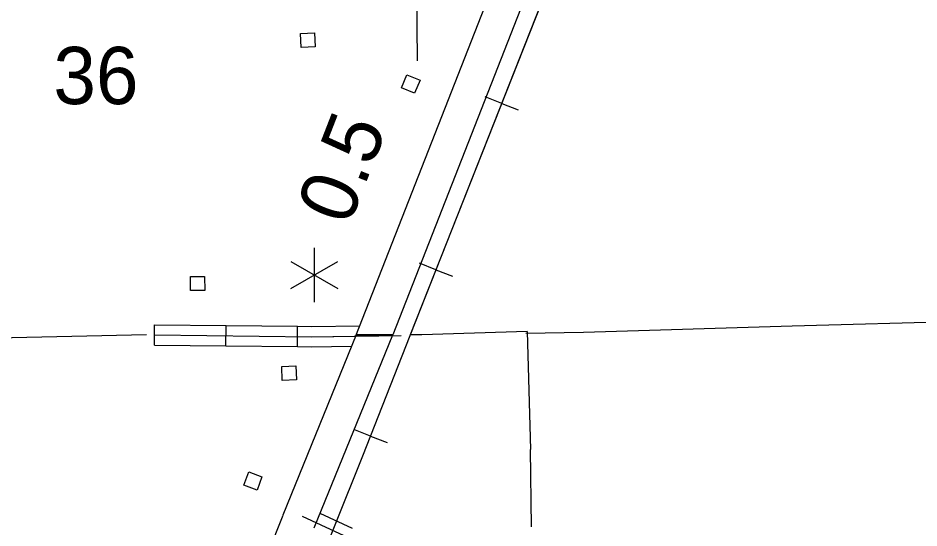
# Model space of a CAD drawing. Extents: x 1084508 to 1142749, y 1057638 to 1093403.
# Drawn here: x 1104795 to 1106883, y 1087372 to 1088554 of the extents above; entities that cross this region are included whole.
import ezdxf

# ---------------------------------------------------------------- set-up
doc = ezdxf.new("R2010")
doc.units = 0
for name, color, linetype in [('Level 15', 7, 'Continuous'), ('Level 2', 7, 'Continuous'), ('Level 32', 7, 'Continuous'), ('Level 4', 7, 'Continuous'), ('Level 40', 7, 'Continuous'), ('Level 48', 7, 'Continuous'), ('Level 5', 7, 'Continuous'), ('Level 56', 7, 'Continuous')]:
    doc.layers.add(name, color=color, linetype=linetype)

msp = doc.modelspace()

# ---------------------------------------------------------------- linework, layer by layer
at = {"layer": 'Level 15'}
for p, q in [((1105663.3, 1087819.8), (1105578.1, 1087817.3)), ((1105663.3, 1087819.9), (1105578.6, 1087819.9))]:
    msp.add_line(p, q, dxfattribs=at)
for points in [[(1105578.1, 1087817.3), (1107239.9, 1092054.4), (1107244.4, 1092061.3), (1107625.5, 1093027.2)], [(1107698.6, 1092998.8), (1107314.5, 1092025), (1107310, 1092018.2), (1105663.3, 1087819.8)], [(1105578.6, 1087819.9), (1105408.8, 1087401.9)], [(1105481.5, 1087372.4), (1105663.3, 1087819.9)], [(1105665.4, 1087824.9), (1105665.4, 1087824.9)], [(1105408.5, 1087401.4), (1104909, 1086148.8), (1104725, 1085681.4)]]:
    msp.add_lwpolyline(points, dxfattribs=at)
at = {"layer": 'Level 2'}
for points in [[(1105972.1, 1087823.3), (1106105.9, 1087826.1), (1106589.3, 1087840.3), (1108174.8, 1087884.2)], [(1105092.4, 1087819.4), (1104329.9, 1087802.8), (1104069.5, 1087798.5), (1102694.3, 1087768.3), (1102418.9, 1087762.8), (1101806.6, 1087751.3), (1101545.9, 1087743.5), (1100732.9, 1087719.7), (1100283.2, 1087707.3), (1099906.7, 1087696.9), (1099893.3, 1087696.6)], [(1105974.7, 1087827.2), (1105730.8, 1087819.9), (1105704, 1087819.9)], [(1105974.7, 1087827.2), (1105982.4, 1087554.1)], [(1105985.4, 1087374.8), (1105982.4, 1087554.1)]]:
    msp.add_lwpolyline(points, dxfattribs=at)
at = {"layer": 'Level 32'}
for p, q in [((1105110.8, 1087796.2), (1105111.4, 1087843.3)), ((1105110.8, 1087796.2), (1105111.4, 1087843.3)), ((1105276.6, 1087794.3), (1105277.1, 1087841.4)), ((1105276.6, 1087794.3), (1105277.1, 1087841.4)), ((1105442.3, 1087792.4), (1105442.8, 1087839.5)), ((1105442.3, 1087792.4), (1105442.8, 1087839.5))]:
    msp.add_line(p, q, dxfattribs=at)
for points in [[(1105111.4, 1087843.3), (1105277.1, 1087841.4)], [(1105111.4, 1087843.3), (1105277.1, 1087841.4)], [(1105277.1, 1087841.4), (1105442.8, 1087839.5)], [(1105277.1, 1087841.4), (1105442.8, 1087839.5)], [(1105442.8, 1087839.5), (1105474.8, 1087839.1), (1105587.2, 1087840.6)], [(1105442.8, 1087839.5), (1105474.8, 1087839.1), (1105587.2, 1087840.6)], [(1105111.1, 1087819.8), (1105474.8, 1087815.5), (1105623.2, 1087817.5)], [(1105111.1, 1087819.8), (1105474.8, 1087815.5), (1105683, 1087818.3)], [(1105110.8, 1087796.2), (1105276.6, 1087794.3)], [(1105110.8, 1087796.2), (1105276.6, 1087794.3)], [(1105276.6, 1087794.3), (1105442.3, 1087792.4)], [(1105276.6, 1087794.3), (1105442.3, 1087792.4)], [(1105442.3, 1087792.4), (1105474.9, 1087792), (1105568.3, 1087793.2)], [(1105442.3, 1087792.4), (1105474.9, 1087792), (1105567.8, 1087793.2)], [(1105846.8, 1087306.3), (1105552.9, 1087298.7), (1105572, 1087344.3), (1105454.3, 1087398.6)], [(1105570.3, 1087371), (1105495, 1087405.7)]]:
    msp.add_lwpolyline(points, dxfattribs=at)
at = {"layer": 'Level 4'}
msp.add_lwpolyline([(1105720.8, 1088454.3), (1105719, 1088618.3)], dxfattribs=at)
at = {"layer": 'Level 40'}
for p, q in [((1105915.9, 1088356), (1105877.4, 1088371.3)), ((1105915.9, 1088356), (1105954.4, 1088340.8)), ((1105763.6, 1087970.7), (1105725.1, 1087985.9)), ((1105763.6, 1087970.7), (1105802.1, 1087955.5)), ((1105611.9, 1087585.2), (1105573.3, 1087600.3)), ((1105611.9, 1087585.2), (1105650.5, 1087570))]:
    msp.add_line(p, q, dxfattribs=at)
for points in [[(1107907.3, 1093403.4), (1107691.4, 1092864.2), (1107347, 1092008.8), (1107018.1, 1091170), (1106370.1, 1089505.2), (1105703.2, 1087817.8), (1105593.6, 1087538.5)], [(1107907.3, 1093403.4), (1107691.4, 1092864.2), (1107347, 1092008.8), (1107018.1, 1091170), (1106370.1, 1089505.2), (1105703.2, 1087817.8), (1105593.6, 1087538.5)], [(1106215.8, 1089114.9), (1105704, 1087819.9)], [(1105704, 1087819.9), (1105703.2, 1087817.8), (1105593.6, 1087538.5)], [(1105593.6, 1087538.5), (1105266.5, 1086724.2), (1104945.2, 1085916.1), (1104652.3, 1085166.8), (1104226, 1084075.6), (1103955, 1083382.1), (1103584, 1082434), (1103293.5, 1081677.2), (1102955.6, 1080814.4), (1102738.3, 1080275.5)], [(1105593.6, 1087538.5), (1105266.5, 1086724.2), (1104945.2, 1085916.1), (1104652.3, 1085166.8)]]:
    msp.add_lwpolyline(points, dxfattribs=at)
at = {"layer": 'Level 48'}
for p, q in [((1105481.8, 1087895.7), (1105481.8, 1088021.3)), ((1105427.4, 1087989.9), (1105536.1, 1087927.1)), ((1105427.4, 1087927.1), (1105536.1, 1087989.9))]:
    msp.add_line(p, q, dxfattribs=at)
at = {"layer": 'Level 56'}
for points in [[(1105450.8, 1088485.5), (1105449.5, 1088518.2), (1105482.3, 1088519.5), (1105483.6, 1088486.9)], [(1105683.7, 1088392.1), (1105696.4, 1088422.2), (1105726.6, 1088409.5), (1105714, 1088379.4)], [(1105194.6, 1087922.4), (1105194.4, 1087955), (1105227.2, 1087955.2), (1105227.4, 1087922.5)], [(1105407.3, 1087714), (1105406, 1087746.6), (1105438.8, 1087747.9), (1105440.1, 1087715.3)], [(1105349, 1087460.1), (1105318.3, 1087471.3), (1105329.5, 1087502.1), (1105360.2, 1087490.9)]]:
    msp.add_lwpolyline(points, close=True, dxfattribs=at)

# ---------------------------------------------------------------- texts
at = {"layer": 'Level 48'}
msp.add_text('0.5', height=132.58, rotation=68.7269, dxfattribs=at).set_placement((1105561.4, 1088069))
at = {"layer": 'Level 5'}
msp.add_text('36', height=132.58, dxfattribs=at).set_placement((1104876.7, 1088354.3))

doc.saveas('drawing.dxf')
